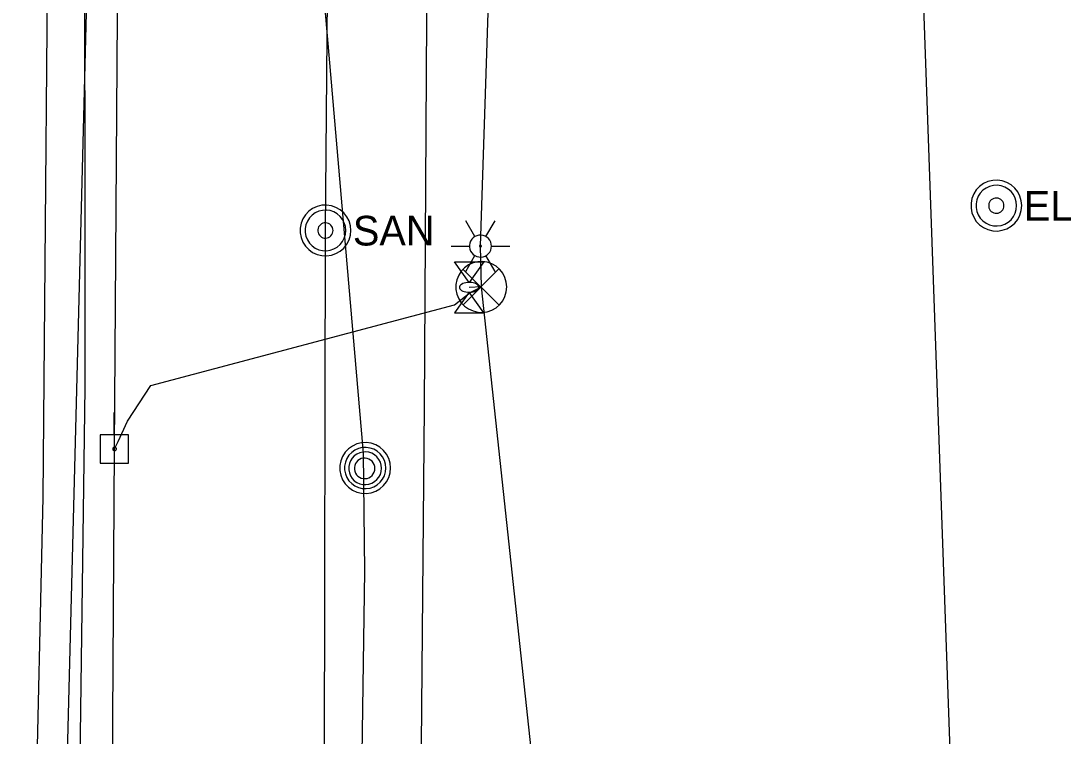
# Model space of a CAD drawing. Extents: x 596028 to 606371, y 330010 to 403088.
# Drawn here: x 602022.1 to 602158.3, y 365722.2 to 365815 of the extents above; entities that cross this region are included whole.
import ezdxf

# ---------------------------------------------------------------- set-up
doc = ezdxf.new("R2010")
doc.units = 0
for name, color, linetype in [('E_LTG', 7, 'Continuous'), ('E_LTG_CID', 7, 'Continuous'), ('E_SIG', 7, 'Continuous'), ('E_UTL_E', 7, 'Continuous'), ('E_UTL_E_Bold', 7, 'Continuous'), ('E_UTL_E_UG', 7, 'Continuous'), ('E_UTL_EPowerPole', 7, 'Continuous'), ('E_UTL_G_UG', 7, 'Continuous'), ('E_UTL_MH', 7, 'Continuous'), ('E_UTL_Overhead', 7, 'Continuous'), ('E_UTL_SAN_MH', 7, 'Continuous'), ('E_UTL_SAN_UG', 7, 'Continuous'), ('E_UTL_T_UG', 7, 'Continuous'), ('E_UTL_W_UG', 7, 'Continuous')]:
    doc.layers.add(name, color=color, linetype=linetype)

msp = doc.modelspace()

# ---------------------------------------------------------------- linework, layer by layer
at = {"layer": 'E_LTG'}
for points in [[(602080.95, 365787.05), (602079.76, 365789.11)], [(602082.38, 365787.05), (602083.57, 365789.11)], [(602083.09, 365785.81), (602083.07, 365786.08), (602082.99, 365786.34), (602082.86, 365786.58), (602082.7, 365786.8), (602082.49, 365786.98), (602082.26, 365787.11), (602082, 365787.2), (602081.73, 365787.24), (602081.46, 365787.23), (602081.2, 365787.16), (602080.95, 365787.05), (602080.73, 365786.89), (602080.54, 365786.7), (602080.39, 365786.47), (602080.29, 365786.21), (602080.24, 365785.95), (602080.24, 365785.68), (602080.29, 365785.41), (602080.39, 365785.16), (602080.54, 365784.93), (602080.73, 365784.73), (602080.95, 365784.57), (602081.2, 365784.46), (602081.46, 365784.4), (602081.73, 365784.38), (602082, 365784.42), (602082.26, 365784.51), (602082.49, 365784.65), (602082.7, 365784.83), (602082.86, 365785.04), (602082.99, 365785.28), (602083.07, 365785.54), (602083.09, 365785.81)], [(602083.09, 365785.81), (602083.07, 365786.08), (602082.99, 365786.34), (602082.86, 365786.58), (602082.7, 365786.8), (602082.49, 365786.98), (602082.26, 365787.11), (602082, 365787.2), (602081.73, 365787.24), (602081.46, 365787.23), (602081.2, 365787.16), (602080.95, 365787.05), (602080.73, 365786.89), (602080.54, 365786.7), (602080.39, 365786.47), (602080.29, 365786.21), (602080.24, 365785.95), (602080.24, 365785.68), (602080.29, 365785.41), (602080.39, 365785.16), (602080.54, 365784.93), (602080.73, 365784.73), (602080.95, 365784.57), (602081.2, 365784.46), (602081.46, 365784.4), (602081.73, 365784.38), (602082, 365784.42), (602082.26, 365784.51), (602082.49, 365784.65), (602082.7, 365784.83), (602082.86, 365785.04), (602082.99, 365785.28), (602083.07, 365785.54), (602083.09, 365785.81)], [(602083.09, 365785.81), (602083.07, 365786.08), (602082.99, 365786.34), (602082.86, 365786.58), (602082.7, 365786.8), (602082.49, 365786.98), (602082.26, 365787.11), (602082, 365787.2), (602081.73, 365787.24), (602081.46, 365787.23), (602081.2, 365787.16), (602080.95, 365787.05), (602080.73, 365786.89), (602080.54, 365786.7), (602080.39, 365786.47), (602080.29, 365786.21), (602080.24, 365785.95), (602080.24, 365785.68), (602080.29, 365785.41), (602080.39, 365785.16), (602080.54, 365784.93), (602080.73, 365784.73), (602080.95, 365784.57), (602081.2, 365784.46), (602081.46, 365784.4), (602081.73, 365784.38), (602082, 365784.42), (602082.26, 365784.51), (602082.49, 365784.65), (602082.7, 365784.83), (602082.86, 365785.04), (602082.99, 365785.28), (602083.07, 365785.54), (602083.09, 365785.81)], [(602077.85, 365785.81), (602080.23, 365785.81)], [(602081.78, 365785.81), (602081.78, 365785.83), (602081.77, 365785.86), (602081.76, 365785.88), (602081.75, 365785.89), (602081.73, 365785.91), (602081.71, 365785.92), (602081.69, 365785.93), (602081.67, 365785.93), (602081.65, 365785.93), (602081.62, 365785.92), (602081.6, 365785.91), (602081.58, 365785.9), (602081.57, 365785.89), (602081.56, 365785.87), (602081.55, 365785.85), (602081.54, 365785.82), (602081.54, 365785.8), (602081.55, 365785.78), (602081.56, 365785.76), (602081.57, 365785.74), (602081.58, 365785.72), (602081.6, 365785.71), (602081.62, 365785.7), (602081.65, 365785.69), (602081.67, 365785.69), (602081.69, 365785.7), (602081.71, 365785.7), (602081.73, 365785.71), (602081.75, 365785.73), (602081.76, 365785.75), (602081.77, 365785.77), (602081.78, 365785.79), (602081.78, 365785.81)], [(602083.09, 365785.81), (602085.47, 365785.81)], [(602079.76, 365782.51), (602080.95, 365784.57)], [(602083.57, 365782.51), (602082.38, 365784.57)]]:
    msp.add_lwpolyline(points, dxfattribs=at)
at = {"layer": 'E_LTG_CID'}
msp.add_lwpolyline([(602077.67, 365041.36), (602080.64, 365050.18), (602084.27, 365078.21), (602086.6, 365119.12), (602092.51, 365157.1), (602092.61, 365161.02), (602093.7, 365166.45), (602097.82, 365228.48), (602099.72, 365306.86), (602099.57, 365307.85), (602078.17, 365398.69), (602101.34, 365598.66), (602081.78, 365780.51), (602081.66, 365785.81), (602086.65, 365937.44), (602085.01, 365946.58), (602078.55, 366013.48), (602078.78, 366049.8)], dxfattribs=at)
at = {"layer": 'E_SIG'}
for points in [[(602085.08, 365780.51), (602085.02, 365781.13), (602084.84, 365781.73), (602084.55, 365782.29), (602084.16, 365782.78), (602083.69, 365783.19), (602083.15, 365783.51), (602082.55, 365783.71), (602081.93, 365783.8), (602081.31, 365783.77), (602080.7, 365783.62), (602080.13, 365783.36), (602079.61, 365783), (602079.18, 365782.55), (602078.84, 365782.02), (602078.61, 365781.43), (602078.49, 365780.82), (602078.49, 365780.19), (602078.61, 365779.58), (602078.84, 365778.99), (602079.18, 365778.47), (602079.61, 365778.01), (602080.13, 365777.65), (602080.7, 365777.39), (602081.31, 365777.24), (602081.93, 365777.21), (602082.55, 365777.3), (602083.15, 365777.5), (602083.69, 365777.82), (602084.16, 365778.23), (602084.55, 365778.72), (602084.84, 365779.28), (602085.02, 365779.88), (602085.08, 365780.51)], [(602084.04, 365782.84), (602079.43, 365778.18)], [(602079.43, 365782.79), (602084.08, 365778.14)]]:
    msp.add_lwpolyline(points, dxfattribs=at)
at = {"layer": 'E_UTL_E'}
for points in [[(602151.87, 365791.06), (602151.81, 365791.69), (602151.63, 365792.29), (602151.35, 365792.85), (602150.96, 365793.34), (602150.49, 365793.75), (602149.94, 365794.07), (602149.35, 365794.27), (602148.73, 365794.36), (602148.1, 365794.33), (602147.49, 365794.18), (602146.92, 365793.92), (602146.41, 365793.56), (602145.98, 365793.1), (602145.64, 365792.58), (602145.41, 365791.99), (602145.29, 365791.38), (602145.29, 365790.75), (602145.41, 365790.13), (602145.64, 365789.55), (602145.98, 365789.02), (602146.41, 365788.57), (602146.92, 365788.21), (602147.49, 365787.95), (602148.1, 365787.8), (602148.73, 365787.77), (602149.35, 365787.86), (602149.94, 365788.06), (602150.49, 365788.38), (602150.96, 365788.79), (602151.35, 365789.28), (602151.63, 365789.84), (602151.81, 365790.44), (602151.87, 365791.06)], [(602151.87, 365791.06), (602151.81, 365791.69), (602151.63, 365792.29), (602151.35, 365792.85), (602150.96, 365793.34), (602150.49, 365793.75), (602149.94, 365794.07), (602149.35, 365794.27), (602148.73, 365794.36), (602148.1, 365794.33), (602147.49, 365794.18), (602146.92, 365793.92), (602146.41, 365793.56), (602145.98, 365793.1), (602145.64, 365792.58), (602145.41, 365791.99), (602145.29, 365791.38), (602145.29, 365790.75), (602145.41, 365790.13), (602145.64, 365789.55), (602145.98, 365789.02), (602146.41, 365788.57), (602146.92, 365788.21), (602147.49, 365787.95), (602148.1, 365787.8), (602148.73, 365787.77), (602149.35, 365787.86), (602149.94, 365788.06), (602150.49, 365788.38), (602150.96, 365788.79), (602151.35, 365789.28), (602151.63, 365789.84), (602151.81, 365790.44), (602151.87, 365791.06)], [(602151.21, 365791.06), (602151.16, 365791.56), (602151.02, 365792.04), (602150.79, 365792.49), (602150.48, 365792.89), (602150.1, 365793.21), (602149.67, 365793.46), (602149.19, 365793.63), (602148.7, 365793.7), (602148.2, 365793.68), (602147.71, 365793.56), (602147.25, 365793.35), (602146.84, 365793.06), (602146.5, 365792.7), (602146.22, 365792.27), (602146.04, 365791.81), (602145.94, 365791.31), (602145.94, 365790.81), (602146.04, 365790.32), (602146.22, 365789.85), (602146.5, 365789.43), (602146.84, 365789.07), (602147.25, 365788.78), (602147.71, 365788.57), (602148.2, 365788.45), (602148.7, 365788.43), (602149.19, 365788.5), (602149.67, 365788.66), (602150.1, 365788.91), (602150.48, 365789.24), (602150.79, 365789.64), (602151.02, 365790.08), (602151.16, 365790.56), (602151.21, 365791.06)], [(602151.21, 365791.06), (602151.16, 365791.56), (602151.02, 365792.04), (602150.79, 365792.49), (602150.48, 365792.89), (602150.1, 365793.21), (602149.67, 365793.46), (602149.19, 365793.63), (602148.7, 365793.7), (602148.2, 365793.68), (602147.71, 365793.56), (602147.25, 365793.35), (602146.84, 365793.06), (602146.5, 365792.7), (602146.22, 365792.27), (602146.04, 365791.81), (602145.94, 365791.31), (602145.94, 365790.81), (602146.04, 365790.32), (602146.22, 365789.85), (602146.5, 365789.43), (602146.84, 365789.07), (602147.25, 365788.78), (602147.71, 365788.57), (602148.2, 365788.45), (602148.7, 365788.43), (602149.19, 365788.5), (602149.67, 365788.66), (602150.1, 365788.91), (602150.48, 365789.24), (602150.79, 365789.64), (602151.02, 365790.08), (602151.16, 365790.56), (602151.21, 365791.06)], [(602149.56, 365791.06), (602149.54, 365791.25), (602149.49, 365791.43), (602149.4, 365791.6), (602149.29, 365791.75), (602149.15, 365791.87), (602148.98, 365791.96), (602148.8, 365792.03), (602148.62, 365792.05), (602148.43, 365792.04), (602148.25, 365792), (602148.08, 365791.92), (602147.92, 365791.81), (602147.79, 365791.68), (602147.69, 365791.52), (602147.62, 365791.34), (602147.59, 365791.16), (602147.59, 365790.97), (602147.62, 365790.78), (602147.69, 365790.61), (602147.79, 365790.45), (602147.92, 365790.32), (602148.08, 365790.21), (602148.25, 365790.13), (602148.43, 365790.08), (602148.62, 365790.07), (602148.8, 365790.1), (602148.98, 365790.16), (602149.15, 365790.26), (602149.29, 365790.38), (602149.4, 365790.53), (602149.49, 365790.7), (602149.54, 365790.88), (602149.56, 365791.06)], [(602149.56, 365791.06), (602149.54, 365791.25), (602149.49, 365791.43), (602149.4, 365791.6), (602149.29, 365791.75), (602149.15, 365791.87), (602148.98, 365791.96), (602148.8, 365792.03), (602148.62, 365792.05), (602148.43, 365792.04), (602148.25, 365792), (602148.08, 365791.92), (602147.92, 365791.81), (602147.79, 365791.68), (602147.69, 365791.52), (602147.62, 365791.34), (602147.59, 365791.16), (602147.59, 365790.97), (602147.62, 365790.78), (602147.69, 365790.61), (602147.79, 365790.45), (602147.92, 365790.32), (602148.08, 365790.21), (602148.25, 365790.13), (602148.43, 365790.08), (602148.62, 365790.07), (602148.8, 365790.1), (602148.98, 365790.16), (602149.15, 365790.26), (602149.29, 365790.38), (602149.4, 365790.53), (602149.49, 365790.7), (602149.54, 365790.88), (602149.56, 365791.06)]]:
    msp.add_lwpolyline(points, dxfattribs=at)
at = {"layer": 'E_UTL_E_Bold'}
for points in [[(602078.28, 365783.76), (602082.1, 365783.76)], [(602080.19, 365781.1), (602078.28, 365783.76)], [(602082.1, 365783.76), (602080.19, 365781.1)], [(602080.19, 365779.83), (602078.28, 365777.16)], [(602081.46, 365780.46), (602081.44, 365780.58), (602081.37, 365780.7), (602081.26, 365780.8), (602081.11, 365780.9), (602080.93, 365780.98), (602080.72, 365781.04), (602080.49, 365781.08), (602080.25, 365781.09), (602080.01, 365781.09), (602079.77, 365781.06), (602079.55, 365781.01), (602079.36, 365780.94), (602079.19, 365780.85), (602079.06, 365780.75), (602078.97, 365780.64), (602078.93, 365780.52), (602078.93, 365780.4), (602078.97, 365780.28), (602079.06, 365780.17), (602079.19, 365780.07), (602079.36, 365779.98), (602079.55, 365779.91), (602079.77, 365779.86), (602080.01, 365779.83), (602080.25, 365779.83), (602080.49, 365779.84), (602080.72, 365779.88), (602080.93, 365779.94), (602081.11, 365780.02), (602081.26, 365780.12), (602081.37, 365780.22), (602081.44, 365780.34), (602081.46, 365780.46)], [(602082.1, 365777.16), (602080.19, 365779.83)], [(602078.28, 365777.16), (602082.1, 365777.16)]]:
    msp.add_lwpolyline(points, dxfattribs=at)
at = {"layer": 'E_UTL_E_UG'}
for points in [[(602025.04, 365537.62), (602023.7, 365542.91), (602023.75, 365584.68), (602022.07, 365661.18), (602023.94, 365709.5), (602024.95, 365753.21), (602025.75, 365849.62), (602025.7, 365850.82)], [(602034.21, 365759.49), (602034.68, 365760.46), (602035.87, 365763.09), (602038.91, 365767.72), (602078.28, 365778.17), (602080.33, 365779.79), (602081.78, 365780.51)], [(602081.78, 365780.51), (602080.19, 365780.46)]]:
    msp.add_lwpolyline(points, dxfattribs=at)
at = {"layer": 'E_UTL_EPowerPole'}
for points in [[(602034.17, 365761.33), (602034.17, 365764.24)], [(602036.02, 365761.33), (602032.33, 365761.33)], [(602032.33, 365761.33), (602032.33, 365757.64)], [(602036.02, 365757.64), (602036.02, 365761.33)], [(602034.44, 365759.49), (602034.44, 365759.54), (602034.43, 365759.58), (602034.41, 365759.62), (602034.38, 365759.65), (602034.34, 365759.68), (602034.31, 365759.71), (602034.26, 365759.72), (602034.22, 365759.73), (602034.17, 365759.73), (602034.13, 365759.72), (602034.09, 365759.7), (602034.05, 365759.67), (602034.02, 365759.64), (602033.99, 365759.6), (602033.98, 365759.56), (602033.97, 365759.51), (602033.97, 365759.47), (602033.98, 365759.42), (602033.99, 365759.38), (602034.02, 365759.34), (602034.05, 365759.31), (602034.09, 365759.28), (602034.13, 365759.26), (602034.17, 365759.25), (602034.22, 365759.25), (602034.26, 365759.26), (602034.31, 365759.27), (602034.34, 365759.3), (602034.38, 365759.33), (602034.41, 365759.36), (602034.43, 365759.4), (602034.44, 365759.45), (602034.44, 365759.49)], [(602032.33, 365757.64), (602036.02, 365757.64)]]:
    msp.add_lwpolyline(points, dxfattribs=at)
at = {"layer": 'E_UTL_G_UG'}
msp.add_lwpolyline([(602072.56, 365506.48), (602072.91, 365581.5), (602072.85, 365590.98), (602073.55, 365667.58), (602074.41, 365764.9), (602074.82, 365837.03), (602073.81, 365881.05), (602074.11, 365897.58), (602073.47, 365906.4), (602074.57, 365951.95), (602072.85, 365970.29), (602073.8, 365985.88), (602073.72, 366064.65), (602076.68, 366178.7), (602072.71, 366194.94), (602072.51, 366200.97)], dxfattribs=at)
at = {"layer": 'E_UTL_MH'}
for points in [[(602070.01, 365757.02), (602069.95, 365757.64), (602069.77, 365758.24), (602069.48, 365758.8), (602069.1, 365759.29), (602068.62, 365759.7), (602068.08, 365760.02), (602067.48, 365760.22), (602066.86, 365760.31), (602066.24, 365760.28), (602065.63, 365760.14), (602065.06, 365759.87), (602064.55, 365759.51), (602064.11, 365759.06), (602063.77, 365758.53), (602063.54, 365757.95), (602063.42, 365757.33), (602063.42, 365756.7), (602063.54, 365756.09), (602063.77, 365755.5), (602064.11, 365754.98), (602064.55, 365754.52), (602065.06, 365754.16), (602065.63, 365753.9), (602066.24, 365753.75), (602066.86, 365753.72), (602067.48, 365753.81), (602068.08, 365754.01), (602068.62, 365754.33), (602069.1, 365754.74), (602069.48, 365755.23), (602069.77, 365755.79), (602069.95, 365756.39), (602070.01, 365757.02)], [(602069.39, 365757.01), (602069.34, 365757.52), (602069.2, 365758.01), (602068.97, 365758.46), (602068.65, 365758.86), (602068.27, 365759.19), (602067.83, 365759.45), (602067.35, 365759.61), (602066.84, 365759.69), (602066.33, 365759.66), (602065.84, 365759.54), (602065.38, 365759.33), (602064.96, 365759.04), (602064.61, 365758.67), (602064.34, 365758.24), (602064.15, 365757.77), (602064.05, 365757.27), (602064.05, 365756.76), (602064.15, 365756.26), (602064.34, 365755.79), (602064.61, 365755.36), (602064.96, 365754.99), (602065.38, 365754.69), (602065.84, 365754.48), (602066.33, 365754.36), (602066.84, 365754.34), (602067.35, 365754.41), (602067.83, 365754.58), (602068.27, 365754.83), (602068.65, 365755.17), (602068.97, 365755.57), (602069.2, 365756.02), (602069.34, 365756.51), (602069.39, 365757.01)], [(602068.83, 365756.98), (602068.79, 365757.39), (602068.68, 365757.77), (602068.49, 365758.13), (602068.24, 365758.45), (602067.93, 365758.72), (602067.58, 365758.92), (602067.2, 365759.05), (602066.8, 365759.11), (602066.4, 365759.09), (602066, 365759), (602065.63, 365758.83), (602065.3, 365758.59), (602065.03, 365758.3), (602064.81, 365757.96), (602064.66, 365757.58), (602064.58, 365757.19), (602064.58, 365756.78), (602064.66, 365756.38), (602064.81, 365756.01), (602065.03, 365755.67), (602065.3, 365755.37), (602065.63, 365755.14), (602066, 365754.97), (602066.4, 365754.88), (602066.8, 365754.86), (602067.2, 365754.91), (602067.58, 365755.05), (602067.93, 365755.25), (602068.24, 365755.51), (602068.49, 365755.83), (602068.68, 365756.19), (602068.79, 365756.58), (602068.83, 365756.98)], [(602067.97, 365756.97), (602067.95, 365757.22), (602067.88, 365757.46), (602067.76, 365757.69), (602067.6, 365757.89), (602067.41, 365758.05), (602067.19, 365758.18), (602066.95, 365758.26), (602066.7, 365758.3), (602066.45, 365758.29), (602066.21, 365758.23), (602065.97, 365758.12), (602065.77, 365757.97), (602065.59, 365757.79), (602065.46, 365757.58), (602065.36, 365757.34), (602065.31, 365757.09), (602065.31, 365756.84), (602065.36, 365756.59), (602065.46, 365756.36), (602065.59, 365756.14), (602065.77, 365755.96), (602065.97, 365755.81), (602066.21, 365755.71), (602066.45, 365755.65), (602066.7, 365755.64), (602066.95, 365755.67), (602067.19, 365755.76), (602067.41, 365755.88), (602067.6, 365756.05), (602067.76, 365756.25), (602067.88, 365756.47), (602067.95, 365756.72), (602067.97, 365756.97)]]:
    msp.add_lwpolyline(points, dxfattribs=at)
at = {"layer": 'E_UTL_Overhead'}
msp.add_lwpolyline([(602030.41, 365117.16), (602031.91, 365287.51), (602032.13, 365415.23), (602033.07, 365577.35), (602034.21, 365759.49), (602035.29, 365915.56), (602036.2, 366067.33), (602038.64, 366261.44), (602038.14, 366378.17), (602037.53, 366468.16), (602038.3, 366629.6), (602038.45, 366764.67), (602038.7, 366805.21), (602049.62, 366998.37), (602049.62, 367041.99)], dxfattribs=at)
at = {"layer": 'E_UTL_SAN_MH'}
for points in [[(602064.85, 365787.84), (602064.79, 365788.46), (602064.62, 365789.07), (602064.33, 365789.62), (602063.94, 365790.12), (602063.47, 365790.53), (602062.92, 365790.84), (602062.33, 365791.05), (602061.71, 365791.14), (602061.08, 365791.11), (602060.47, 365790.96), (602059.9, 365790.7), (602059.39, 365790.33), (602058.96, 365789.88), (602058.62, 365789.35), (602058.39, 365788.77), (602058.27, 365788.15), (602058.27, 365787.53), (602058.39, 365786.91), (602058.62, 365786.33), (602058.96, 365785.8), (602059.39, 365785.35), (602059.9, 365784.98), (602060.47, 365784.72), (602061.08, 365784.57), (602061.71, 365784.54), (602062.33, 365784.63), (602062.92, 365784.84), (602063.47, 365785.15), (602063.94, 365785.56), (602064.33, 365786.06), (602064.62, 365786.61), (602064.79, 365787.22), (602064.85, 365787.84)], [(602064.19, 365787.84), (602064.14, 365788.34), (602064, 365788.82), (602063.77, 365789.27), (602063.46, 365789.66), (602063.08, 365789.99), (602062.65, 365790.24), (602062.17, 365790.41), (602061.68, 365790.48), (602061.18, 365790.45), (602060.69, 365790.33), (602060.23, 365790.13), (602059.82, 365789.83), (602059.48, 365789.47), (602059.21, 365789.05), (602059.02, 365788.58), (602058.92, 365788.09), (602058.92, 365787.59), (602059.02, 365787.1), (602059.21, 365786.63), (602059.48, 365786.21), (602059.82, 365785.84), (602060.23, 365785.55), (602060.69, 365785.34), (602061.18, 365785.23), (602061.68, 365785.2), (602062.17, 365785.27), (602062.65, 365785.44), (602063.08, 365785.69), (602063.46, 365786.02), (602063.77, 365786.41), (602064, 365786.86), (602064.14, 365787.34), (602064.19, 365787.84)], [(602062.54, 365787.84), (602062.52, 365788.03), (602062.47, 365788.21), (602062.39, 365788.37), (602062.27, 365788.52), (602062.13, 365788.65), (602061.96, 365788.74), (602061.79, 365788.8), (602061.6, 365788.83), (602061.41, 365788.82), (602061.23, 365788.78), (602061.06, 365788.7), (602060.9, 365788.59), (602060.77, 365788.45), (602060.67, 365788.29), (602060.6, 365788.12), (602060.57, 365787.93), (602060.57, 365787.75), (602060.6, 365787.56), (602060.67, 365787.39), (602060.77, 365787.23), (602060.9, 365787.09), (602061.06, 365786.98), (602061.23, 365786.9), (602061.41, 365786.86), (602061.6, 365786.85), (602061.79, 365786.88), (602061.96, 365786.94), (602062.13, 365787.03), (602062.27, 365787.16), (602062.39, 365787.3), (602062.47, 365787.47), (602062.52, 365787.65), (602062.54, 365787.84)]]:
    msp.add_lwpolyline(points, dxfattribs=at)
at = {"layer": 'E_UTL_SAN_UG'}
for p, q in [((602061.55, 365787.84), (602064.52, 366114.53)), ((602144.93, 365653.94), (602137.25, 365871.21)), ((602061.09, 365458.43), (602061.55, 365787.84))]:
    msp.add_line(p, q, dxfattribs=at)
at = {"layer": 'E_UTL_T_UG'}
for points in [[(602024.3, 365571.55), (602036.74, 366057.29)], [(602064.68, 365606.95), (602066.65, 365743.63), (602066.5, 365758.96), (602058.33, 365853.75), (602055.97, 365936.12)]]:
    msp.add_lwpolyline(points, dxfattribs=at)
at = {"layer": 'E_UTL_W_UG'}
msp.add_lwpolyline([(602031.82, 365052.3), (602027.97, 365052.84), (602028.36, 365065.68), (602028.59, 365071.64), (602027.87, 365204.62), (602028.59, 365309.99), (602028.87, 365365.51), (602030, 365422.71), (602029.75, 365429.35), (602030.35, 365521.4), (602030.17, 365533.2), (602029.46, 365544.32), (602030.66, 365617.91), (602029.36, 365690.21), (602030.39, 365767.49), (602030.37, 365844.61), (602031.13, 365873.17), (602030.43, 365917.68), (602029.68, 365958.65), (602031.79, 365958.75), (602031.43, 365970.42), (602038.17, 365999.86), (602046.53, 366031.44), (602046.75, 366041.93)], dxfattribs=at)

# ---------------------------------------------------------------- texts
at = {"layer": 'E_UTL_E'}
msp.add_text('EL', height=3.849, dxfattribs=at).set_placement((602152.14, 365789.12))
msp.add_text('EL', height=3.849, dxfattribs=at).set_placement((602152.14, 365789.12))
at = {"layer": 'E_UTL_SAN_MH'}
msp.add_text('SAN', height=3.849, dxfattribs=at).set_placement((602065.12, 365785.89))

doc.saveas('drawing.dxf')
